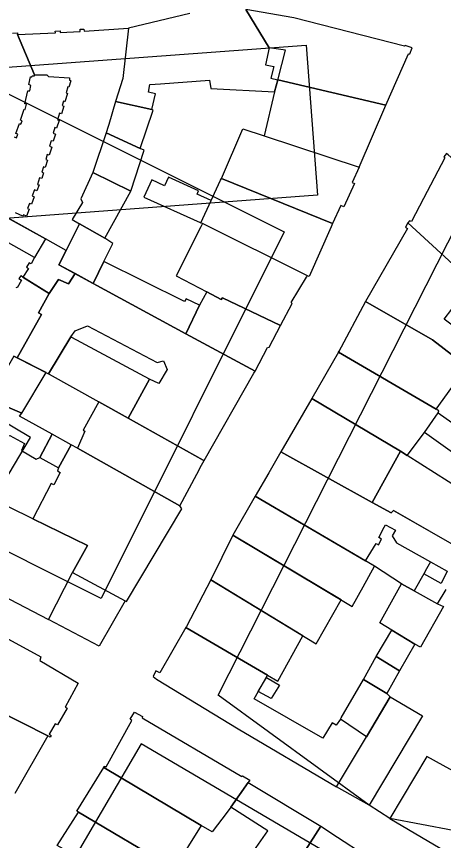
# Model space of a CAD drawing. Extents: x -293619 to -291580, y 30940 to 32770.
# Drawn here: x -291632.547 to -291630.274, y 30978.79 to 30983.173 of the extents above; entities that cross this region are included whole.
import ezdxf

# ---------------------------------------------------------------- set-up
doc = ezdxf.new("R2010")
doc.units = 0
doc.layers.add('RAMKA_I_OPISY', color=7, linetype='Continuous')

msp = doc.modelspace()

# ---------------------------------------------------------------- linework, layer by layer
at = {"layer": 'RAMKA_I_OPISY'}
for points in [[(-291631.6237, 30983.1887), (-291631.9502, 30983.1104), (-291631.9816, 30982.8435), (-291632.0205, 30982.7201), (-291631.8274, 30982.6779), (-291631.8075, 30982.7616), (-291631.845, 30982.7698), (-291631.8368, 30982.8114), (-291631.7798, 30982.8148), (-291631.5194, 30982.8336), (-291631.5135, 30982.7895), (-291631.1741, 30982.7716), (-291631.156, 30982.8356), (-291630.5806, 30982.7012), (-291630.4611, 30982.9742), (-291630.4541, 30982.9742), (-291630.44, 30983.0071), (-291630.4775, 30983.0188), (-291630.481, 30983.0153), (-291631.071, 30983.1654), (-291631.3263, 30983.211), (-291631.2029, 30983.0066), (-291631.2216, 30982.9162), (-291631.1779, 30982.9064), (-291631.1939, 30982.8447), (-291631.156, 30982.8357), (-291631.1542, 30982.8419), (-291631.1153, 30982.9933), (-291631.2029, 30983.0066), (-291631.3263, 30983.211)], [(-291632.559, 30982.5332), (-291632.547, 30982.5286), (-291632.5399, 30982.5467), (-291632.5509, 30982.551), (-291632.5305, 30982.6037), (-291632.5239, 30982.6012), (-291632.517, 30982.6189), (-291632.5253, 30982.6221), (-291632.5066, 30982.6806), (-291632.502, 30982.6791), (-291632.4934, 30982.7063), (-291632.5027, 30982.7093), (-291632.4864, 30982.7769), (-291632.477, 30982.7773), (-291632.4706, 30982.8052), (-291632.4817, 30982.811), (-291632.4733, 30982.8529), (-291632.4659, 30982.8514), (-291632.4642, 30982.8581), (-291632.4523, 30982.8567), (-291632.4517, 30982.8624), (-291632.5412, 30983.0766), (-291632.3403, 30983.0864), (-291632.3408, 30983.095), (-291632.3154, 30983.0964), (-291632.3148, 30983.0885), (-291632.2079, 30983.0938), (-291632.2085, 30983.1048), (-291632.1895, 30983.1057), (-291632.187, 30983.0948), (-291631.9502, 30983.1104), (-291631.9816, 30982.8435), (-291632.0205, 30982.7201), (-291632.0565, 30982.5978), (-291632.0597, 30982.5873), (-291632.0695, 30982.554), (-291632.1406, 30982.3435), (-291632.2039, 30982.2029), (-291632.1963, 30982.1845), (-291632.2504, 30982.0939), (-291632.2125, 30982.0703), (-291632.2827, 30981.9291), (-291632.3935, 30981.9903), (-291632.7397, 30982.1814)], [(-291632.5678, 30983.0845), (-291632.5418, 30983.0856), (-291632.5412, 30983.0766), (-291632.4517, 30982.8624), (-291632.3858, 30982.8627), (-291632.3777, 30982.8537), (-291632.2659, 30982.8472), (-291632.2659, 30982.836), (-291632.2575, 30982.8305), (-291632.2681, 30982.7967), (-291632.2736, 30982.7984), (-291632.2836, 30982.7666), (-291632.2754, 30982.7641), (-291632.2893, 30982.7199), (-291632.2977, 30982.7225), (-291632.305, 30982.6993), (-291632.2948, 30982.6961), (-291632.3075, 30982.6557), (-291632.3175, 30982.6589), (-291632.3288, 30982.6231), (-291632.321, 30982.6206), (-291632.3338, 30982.58), (-291632.343, 30982.5829), (-291632.3529, 30982.5517), (-291632.3401, 30982.5477), (-291632.3522, 30982.5092), (-291632.3627, 30982.5125), (-291632.372, 30982.4828), (-291632.3592, 30982.4788), (-291632.3729, 30982.4355), (-291632.3834, 30982.4388), (-291632.3918, 30982.4119), (-291632.3818, 30982.4087), (-291632.394, 30982.37), (-291632.4028, 30982.3728), (-291632.4116, 30982.345), (-291632.4034, 30982.3424), (-291632.4132, 30982.311), (-291632.4246, 30982.3145), (-291632.4353, 30982.2804), (-291632.4264, 30982.2775), (-291632.4389, 30982.2454), (-291632.4519, 30982.2505), (-291632.4644, 30982.2184), (-291632.4528, 30982.2139), (-291632.4679, 30982.175), (-291632.4788, 30982.1793), (-291632.4891, 30982.1525), (-291632.4794, 30982.1488), (-291632.4939, 30982.1114), (-291632.5101, 30982.1177), (-291632.5128, 30982.1109), (-291632.5529, 30982.1287)], [(-291632.5623, 30981.3667), (-291632.5437, 30981.3573), (-291632.4149, 30981.5875), (-291632.4304, 30981.5968), (-291632.3726, 30981.6992), (-291632.5237, 30981.7941), (-291632.5341, 30981.7796), (-291632.5202, 30981.7699), (-291632.5439, 30981.7294), (-291632.5489, 30981.7322)], [(-291630.1453, 30980.319), (-291630.5409, 30980.5458), (-291630.5532, 30980.5334), (-291630.6536, 30980.5887), (-291631.1395, 30980.8571), (-291631.2038, 30980.7466), (-291631.2758, 30980.6226), (-291630.69, 30980.2785), (-291630.6329, 30980.37), (-291630.6205, 30980.3633), (-291630.6041, 30980.3937), (-291630.6184, 30980.4014), (-291630.6163, 30980.4053), (-291630.5898, 30980.4569), (-291630.5821, 30980.4691), (-291630.5302, 30980.4413), (-291630.5467, 30980.4106), (-291630.524, 30980.3743), (-291630.3437, 30980.2732), (-291630.2542, 30980.223), (-291630.286, 30980.1578), (-291630.3793, 30980.2093), (-291630.4296, 30980.1178), (-291630.3052, 30980.0496), (-291630.2598, 30980.1259)], [(-291632.7831, 30979.9663), (-291632.4173, 30979.7669), (-291632.4236, 30979.7477), (-291632.2196, 30979.6268), (-291632.2889, 30979.4999), (-291632.2778, 30979.4945), (-291632.3297, 30979.405), (-291632.3408, 30979.4112), (-291632.3735, 30979.3563), (-291632.3619, 30979.3487), (-291632.3676, 30979.3398), (-291632.3808, 30979.3468), (-291632.9294, 30979.6246)], [(-291632.9294, 30979.6246), (-291632.3808, 30979.3468), (-291632.5567, 30979.0403)]]:
    msp.add_lwpolyline(points, dxfattribs=at)
for points in [[(-291632.7632, 30982.8903), (-291631.0049, 30983.0211), (-291630.9455, 30982.2229), (-291632.7039, 30982.0921)], [(-291630.5589, 30978.9067), (-291630.6696, 30978.9789), (-291631.4745, 30979.5637), (-291629.7845, 30982.8868), (-291629.2165, 30982.6738), (-291628.336, 30982.0631), (-291630.0544, 30978.811)], [(-291632.0958, 30980.0785), (-291633.6806, 30980.8709), (-291632.7064, 30982.8193), (-291631.1216, 30982.0269)], [(-291630.7237, 30982.3714), (-291630.5806, 30982.7012), (-291631.156, 30982.8356), (-291631.1741, 30982.7716), (-291631.2279, 30982.5389)], [(-291631.8896, 30982.4712), (-291631.8195, 30982.6749), (-291631.8274, 30982.6779), (-291632.0205, 30982.7201), (-291632.0565, 30982.5978), (-291632.0597, 30982.5873), (-291632.0695, 30982.554)], [(-291631.9391, 30982.2448), (-291631.8677, 30982.4624), (-291631.8896, 30982.4712), (-291632.0695, 30982.554), (-291632.1406, 30982.3435)], [(-291631.4565, 30982.3111), (-291631.3417, 30982.5749), (-291631.2279, 30982.5389), (-291630.7237, 30982.3714), (-291630.7611, 30982.2904), (-291630.7475, 30982.284), (-291630.8048, 30982.1606), (-291630.8204, 30982.1679), (-291630.8647, 30982.0724)], [(-291630.2489, 30982.4377), (-291630.2584, 30982.445), (-291630.2727, 30982.4258), (-291630.2669, 30982.4215), (-291630.38, 30982.2059), (-291630.4448, 30982.0825), (-291630.4556, 30982.0863), (-291630.4634, 30982.0763), (-291630.092, 30981.733), (-291630.095, 30981.7173), (-291629.8429, 30981.4554), (-291629.7227, 30981.5696), (-291629.7389, 30981.5867), (-291629.8367, 30981.4939), (-291629.8775, 30981.5304), (-291629.798, 30981.6146), (-291629.9871, 30981.8175), (-291629.9507, 30981.8653), (-291629.8129, 30982.0514)], [(-291632.077, 30981.9935), (-291631.9391, 30982.2448), (-291632.1406, 30982.3435), (-291632.2039, 30982.2029), (-291632.1963, 30982.1845), (-291632.2504, 30982.0939), (-291632.2125, 30982.0703)], [(-291631.5702, 30982.077), (-291631.5661, 30982.0751), (-291631.511, 30982.1939), (-291631.5857, 30982.2286), (-291631.578, 30982.2452), (-291631.7373, 30982.3193), (-291631.759, 30982.2725), (-291631.8266, 30982.3038), (-291631.8689, 30982.2129)], [(-291631.5661, 30982.0751), (-291631.511, 30982.1939), (-291631.493, 30982.2333), (-291631.4611, 30982.303), (-291631.4565, 30982.3111), (-291630.8647, 30982.0724), (-291630.8727, 30982.0544), (-291630.9895, 30981.7899), (-291630.9982, 30981.7942), (-291631.5579, 30982.0714)], [(-291632.3935, 30981.9903), (-291632.4509, 30981.8908), (-291632.7949, 30982.085), (-291632.7437, 30982.1836)], [(-291632.3213, 30981.8515), (-291632.139, 30981.7536), (-291632.0817, 30981.8706), (-291632.0351, 30981.9665), (-291632.077, 30981.9935), (-291632.2125, 30982.0703)], [(-291631.1426, 30981.5304), (-291631.0792, 30981.6464), (-291631.0857, 30981.6519), (-291631.0034, 30981.7858), (-291630.9982, 30981.7942), (-291631.5579, 30982.0714), (-291631.5667, 30982.0539), (-291631.6972, 30981.7931), (-291631.5347, 30981.7081), (-291631.4584, 30981.6673), (-291631.4511, 30981.6773)], [(-291630.4634, 30982.0763), (-291630.4764, 30982.0522), (-291630.4659, 30982.0463), (-291630.6893, 30981.6564), (-291630.332, 30981.4525), (-291630.2089, 30981.357), (-291630.1244, 30981.4771), (-291630.1387, 30981.4889), (-291630.1553, 30981.4763), (-291630.2707, 30981.564), (-291630.2302, 30981.6168), (-291630.095, 30981.7173), (-291630.092, 30981.733)], [(-291632.3726, 30981.6992), (-291632.3245, 30981.7746), (-291632.2699, 30981.7512), (-291632.2355, 30981.8053), (-291632.3213, 30981.8515), (-291632.2827, 30981.9291), (-291632.3935, 30981.9903), (-291632.4509, 30981.8908), (-291632.4698, 30981.8574), (-291632.4796, 30981.8629), (-291632.4936, 30981.8401), (-291632.4826, 30981.8333), (-291632.513, 30981.7873)], [(-291631.5737, 30981.6385), (-291631.6435, 30981.672), (-291631.6532, 30981.6574), (-291632.0817, 30981.8706), (-291632.139, 30981.7536), (-291631.6458, 30981.4844)], [(-291631.5485, 30980.8111), (-291631.2836, 30981.2753), (-291631.2771, 30981.2873), (-291631.6458, 30981.4844), (-291632.139, 30981.7536), (-291632.2355, 30981.8053), (-291632.2699, 30981.7512), (-291632.3245, 30981.7746), (-291632.3726, 30981.6992), (-291632.4303, 30981.5969), (-291632.4149, 30981.5875), (-291632.5437, 30981.3573), (-291632.3768, 30981.2724), (-291632.2583, 30981.4693), (-291632.2356, 30981.5014), (-291632.1685, 30981.5282), (-291631.7979, 30981.3321), (-291631.7641, 30981.3421), (-291631.7443, 30981.2961), (-291631.7892, 30981.2215), (-291631.8387, 30981.245), (-291631.9532, 30981.0375), (-291631.5531, 30980.8138)], [(-291631.2771, 30981.2873), (-291631.2115, 30981.4133), (-291631.2017, 30981.4143), (-291631.1426, 30981.5304), (-291631.4511, 30981.6773), (-291631.4584, 30981.6673), (-291631.5347, 30981.7081), (-291631.5737, 30981.6385), (-291631.6458, 30981.4844)], [(-291630.6893, 30981.6564), (-291630.833, 30981.387), (-291630.8298, 30981.393), (-291630.833, 30981.387), (-291630.3128, 30981.0843), (-291630.1462, 30981.3153), (-291630.2089, 30981.357), (-291630.332, 30981.4525)], [(-291633.5905, 30981.598), (-291633.9553, 30980.9844), (-291632.8378, 30980.3199), (-291632.4729, 30980.9336)], [(-291631.8387, 30981.245), (-291632.2523, 30981.4661), (-291632.2583, 30981.4693), (-291632.3768, 30981.2724), (-291632.3735, 30981.2707), (-291632.1087, 30981.1235), (-291631.9532, 30981.0375)], [(-291632.5193, 30981.0627), (-291632.3902, 30981.2791), (-291632.5437, 30981.3573), (-291632.5623, 30981.3667), (-291632.6952, 30981.1381)], [(-291630.833, 30981.387), (-291630.9753, 30981.1417), (-291630.5038, 30980.8614), (-291630.4672, 30980.8376), (-291630.3755, 30980.9607), (-291630.3022, 30981.0648), (-291630.2987, 30981.0762), (-291630.3128, 30981.0843)], [(-291632.9702, 30980.2739), (-291632.7095, 30980.1383), (-291632.3768, 30979.9668), (-291632.249, 30980.2158), (-291632.1689, 30980.3599), (-291632.4608, 30980.501), (-291632.7206, 30980.6287), (-291632.668, 30980.7322), (-291632.7033, 30980.7506), (-291632.6214, 30980.9133), (-291632.6263, 30980.9365), (-291632.5831, 30980.9452), (-291632.5041, 30980.9022), (-291632.5207, 30980.8654), (-291632.4419, 30980.8185), (-291632.4238, 30980.8278), (-291632.3576, 30980.9522), (-291632.532, 30981.0475), (-291632.5193, 30981.0627), (-291632.6952, 30981.1381), (-291632.7663, 30981.0427), (-291632.9586, 30980.6347), (-291632.8177, 30980.5682)], [(-291630.9753, 30981.1417), (-291631.1395, 30980.8571), (-291630.6536, 30980.5887), (-291630.5038, 30980.8614)], [(-291631.6786, 30980.5712), (-291631.5874, 30980.7393), (-291631.5616, 30980.7868), (-291631.5485, 30980.8111), (-291631.5531, 30980.8138), (-291631.9532, 30981.0375), (-291632.1087, 30981.1235), (-291632.1925, 30980.9728), (-291632.184, 30980.9674), (-291632.2231, 30980.8774)], [(-291630.3022, 30981.0648), (-291629.9998, 30980.8503), (-291630.0721, 30980.7444), (-291630.3755, 30980.9607)], [(-291632.256, 30980.8957), (-291632.3576, 30980.9522), (-291632.4238, 30980.8278), (-291632.323, 30980.7727)], [(-291632.249, 30980.2158), (-291631.9686, 30980.0656), (-291631.961, 30980.061), (-291631.6675, 30980.5552), (-291631.6786, 30980.5712), (-291632.2231, 30980.8774), (-291632.256, 30980.8957), (-291632.323, 30980.7727), (-291632.3296, 30980.7563), (-291632.3142, 30980.7475), (-291632.3482, 30980.6819), (-291632.3624, 30980.6895), (-291632.4608, 30980.501), (-291632.1689, 30980.3599)], [(-291630.168, 30980.3321), (-291630.0309, 30980.5609), (-291630.4672, 30980.8376), (-291630.5038, 30980.8614), (-291630.6536, 30980.5887), (-291630.5532, 30980.5334), (-291630.5409, 30980.5458)], [(-291631.2758, 30980.6226), (-291631.3954, 30980.4153), (-291630.7605, 30980.035), (-291630.7025, 30980.1397), (-291630.6406, 30980.2495)], [(-291630.6406, 30980.2495), (-291630.69, 30980.2785), (-291630.6329, 30980.37), (-291630.6205, 30980.3633), (-291630.6041, 30980.3937), (-291630.6184, 30980.4014), (-291630.6163, 30980.4053), (-291630.5898, 30980.4569), (-291630.5821, 30980.4691), (-291630.5302, 30980.4413), (-291630.5467, 30980.4106), (-291630.524, 30980.3743), (-291630.3437, 30980.2732), (-291630.3648, 30980.2357), (-291630.3793, 30980.2093), (-291630.4296, 30980.1178), (-291630.4968, 30980.1555)], [(-291631.3954, 30980.4153), (-291631.5133, 30980.1773), (-291630.9517, 30979.8359), (-291630.8192, 30980.0701)], [(-291632.3768, 30979.9668), (-291632.249, 30980.2158), (-291631.9686, 30980.0656), (-291632.1076, 30979.8245)], [(-291631.5133, 30980.1773), (-291631.6427, 30979.9293), (-291631.6459, 30979.9233), (-291631.2106, 30979.6693), (-291631.1554, 30979.6371), (-291631.0232, 30979.8794)], [(-291630.4296, 30980.1178), (-291630.3052, 30980.0496), (-291630.2749, 30980.035), (-291630.3973, 30979.8195), (-291630.4274, 30979.8353), (-291630.5485, 30979.9095), (-291630.6128, 30979.9484), (-291630.4968, 30980.1555)], [(-291629.9543, 30978.5504), (-291629.7674, 30978.8645), (-291629.7761, 30978.871), (-291629.5077, 30979.3401), (-291629.3562, 30979.6255), (-291629.6968, 30979.8216), (-291629.8451, 30979.9014), (-291630.014, 30979.9925), (-291630.1051, 30979.8358), (-291630.0244, 30979.7899), (-291629.7301, 30979.6214), (-291629.7939, 30979.5036), (-291629.8447, 30979.5309), (-291629.924, 30979.3955), (-291629.9577, 30979.4137), (-291630.0389, 30979.2681), (-291630.0079, 30979.2493), (-291630.1017, 30979.0941), (-291630.3628, 30979.2367), (-291630.5589, 30978.9067)], [(-291631.6459, 30979.9233), (-291631.7846, 30979.6814), (-291631.8049, 30979.6928), (-291631.8198, 30979.6631), (-291631.8019, 30979.6479), (-291631.3678, 30979.3836), (-291630.8441, 30979.0766), (-291630.6842, 30979.3417), (-291630.8227, 30979.4353), (-291630.8448, 30979.4036), (-291630.8675, 30979.416), (-291630.9171, 30979.3354), (-291631.2827, 30979.5445), (-291631.2106, 30979.6693)], [(-291630.6318, 30979.7683), (-291630.5485, 30979.9095), (-291630.4274, 30979.8353), (-291630.5082, 30979.6934)], [(-291630.7002, 30979.6471), (-291630.6318, 30979.7683), (-291630.5082, 30979.6934), (-291630.5757, 30979.5716)], [(-291631.2169, 30979.6583), (-291631.1466, 30979.6171), (-291631.1907, 30979.5453), (-291631.2603, 30979.5832)], [(-291630.6842, 30979.3417), (-291630.8227, 30979.4353), (-291630.8181, 30979.4431), (-291630.7002, 30979.6471), (-291630.5757, 30979.5716), (-291630.5584, 30979.5554)], [(-291630.5584, 30979.5554), (-291630.3866, 30979.4529), (-291630.6696, 30978.9789), (-291630.8441, 30979.0766), (-291630.6842, 30979.3417)], [(-291632.0825, 30979.1791), (-291632.0806, 30979.1856), (-291632.0703, 30979.1832), (-291631.9339, 30979.428), (-291631.9423, 30979.4353), (-291631.9199, 30979.4732), (-291631.8771, 30979.4507), (-291631.8777, 30979.4429), (-291631.3483, 30979.1312), (-291631.3445, 30979.135), (-291631.3055, 30979.1112), (-291631.3139, 30979.0998), (-291631.4059, 30978.9681), (-291631.4251, 30978.9404), (-291631.5052, 30978.8364), (-291631.5636, 30978.8707)], [(-291630.2496, 30978.346), (-291631.8842, 30979.3042), (-291632.9621, 30977.4655), (-291631.3275, 30976.5073)], [(-291632.2169, 30978.9408), (-291632.2258, 30978.947), (-291632.0825, 30979.1791), (-291631.5636, 30978.8707), (-291631.7083, 30978.6397)], [(-291631.3139, 30979.0998), (-291630.9271, 30978.8672), (-291631.114, 30978.5769), (-291631.1384, 30978.5926), (-291631.3083, 30978.7), (-291631.209, 30978.8418), (-291631.4059, 30978.9681)], [(-291632.3316, 30978.7636), (-291632.2169, 30978.9408), (-291631.7083, 30978.6397), (-291631.8098, 30978.4742)], [(-291630.9271, 30978.8672), (-291630.8376, 30978.8085), (-291630.6904, 30978.7122), (-291630.8665, 30978.4041), (-291631.0107, 30978.5047), (-291631.114, 30978.5769)]]:
    msp.add_lwpolyline(points, close=True, dxfattribs=at)

doc.saveas('drawing.dxf')
